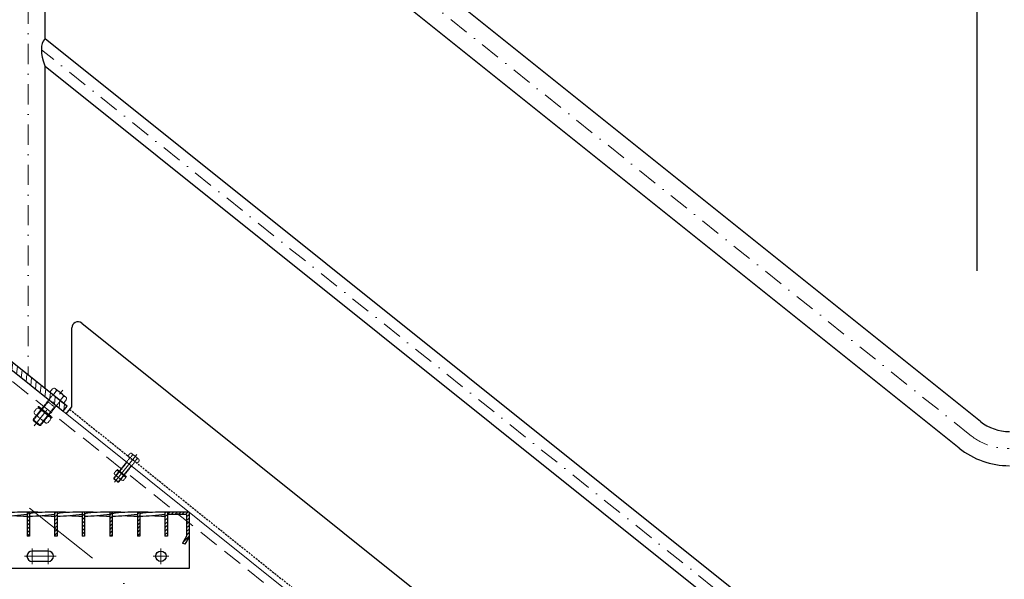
# Model space of a CAD drawing. Header units: millimetres. Extents: x -6179 to 18141, y -8419 to 8561.
# Tile 552 of 579: x 169 to 1393, y 4584 to 5279. Entities that reach past the tile are written whole.
import ezdxf

# ---------------------------------------------------------------- set-up
doc = ezdxf.new("R2010")
doc.units = ezdxf.units.MM
for name, pattern in [('DASHDOT', [1, 0.5, -0.25, 0, -0.25]), ('HIDDEN', [0.375, 0.25, -0.125]), ('STRICHPUNKT', [25.4, 12.7, -6.35, 0, -6.35])]:
    doc.linetypes.add(name, pattern=pattern)
for name, color, linetype, lineweight in [('Bemaßung', 7, 'Continuous', 9), ('Dübel', 7, 'Continuous', 9), ('Geländer', 7, 'Continuous', 25), ('Mutter M12', 7, 'Continuous', 9), ('Schraffur Stahl', 7, 'Continuous', 5), ('Schrauben M12', 7, 'Continuous', 9), ('Stufen&Podest', 7, 'Continuous', 9), ('Tragegurt', 7, 'Continuous', 20)]:
    doc.layers.add(name, color=color, linetype=linetype, lineweight=lineweight)
doc.layers.add('POL_Bema', color=7, linetype='Continuous')
doc.dimstyles.new('DIN', dxfattribs={"dimtxt": 2.5, "dimasz": 2.5, "dimexe": 1.25, "dimexo": 0.625, "dimtad": 1, "dimtih": 1, "dimdec": 4, "dimdsep": 46, "dimlunit": 6, "dimtxsty": 'Standard', "dimcen": 2.5, "dimadec": 0, "dimazin": 0, "dimtfac": 1, "dimtdec": 4, "dimtmove": 0, "dimatfit": 3, "dimfxl": 0, "dimtvp": 1, "dimtolj": 1, "dimtzin": 0, "dimarcsym": 0})

# ---------------------------------------------------------------- blocks, each defined once
blk = doc.blocks.new('_Oblique')
at = {"layer": 'POL_Bema', "color": 0, "lineweight": -2}
blk.add_line((-0.5, -0.5), (0.5, 0.5), dxfattribs=at)
blk = doc.blocks.new('*D47')
at = {"layer": 'Bemaßung', "color": 0, "lineweight": -2}
for p, q in [((1359.4, 4967.2), (1359.4, 5978.7)), ((2929.4, 4967.2), (2929.4, 5978.7)), ((2929.4, 5928.7), (1359.4, 5928.7))]:
    blk.add_line(p, q, dxfattribs=at)
at = {"layer": 'DEFPOINTS', "color": 0}
for p in [(1359.4, 5928.7), (1359.4, 3667.2), (2929.4, 3667.2)]:
    blk.add_point(p, dxfattribs=at)
at = {"layer": 'Bemaßung', "color": 0, "lineweight": -2, "xscale": 50, "yscale": 50, "zscale": 50, "rotation": 180}
blk.add_blockref('_Oblique', (1359.4, 5928.7), dxfattribs=at)
at = {"layer": 'Bemaßung', "color": 0, "lineweight": -2, "xscale": 50, "yscale": 50, "zscale": 50}
blk.add_blockref('_Oblique', (2929.4, 5928.7), dxfattribs=at)
at = {"layer": 'Bemaßung', "color": 0, "insert": (2144.4, 6028.7), "char_height": 100, "attachment_point": 5}
blk.add_mtext('\\A1;157', dxfattribs=at)
blk = doc.blocks.new('*D50')
at = {"layer": 'Bemaßung', "color": 0, "lineweight": -2}
for p, q in [((-2120.6, 7967.2), (-2120.6, 8195)), ((1359.4, 5628.4), (1359.4, 8195)), ((-2120.6, 8145), (1359.4, 8145))]:
    blk.add_line(p, q, dxfattribs=at)
at = {"layer": 'DEFPOINTS', "color": 0}
for p in [(1359.4, 8145), (-2120.6, 6667.2), (1359.4, 4328.4)]:
    blk.add_point(p, dxfattribs=at)
at = {"layer": 'Bemaßung', "color": 0, "lineweight": -2, "xscale": 50, "yscale": 50, "zscale": 50, "rotation": 180}
blk.add_blockref('_Oblique', (-2120.6, 8145), dxfattribs=at)
at = {"layer": 'Bemaßung', "color": 0, "lineweight": -2, "xscale": 50, "yscale": 50, "zscale": 50}
blk.add_blockref('_Oblique', (1359.4, 8145), dxfattribs=at)
at = {"layer": 'Bemaßung', "color": 0, "char_height": 100, "attachment_point": 5}
for s, insert in [('\\A1;X  (MAX. 18 STEPS) ', (-380.6, 8245)), ('\\A1;(MAX. 18 TRITTSTUFEN)', (-380.6, 8045))]:
    blk.add_mtext(s, dxfattribs=dict(at, insert=insert))

msp = doc.modelspace()

# ---------------------------------------------------------------- hatches: boundary and pattern name
at = {"layer": 'Geländer', "lineweight": 9}
h = msp.add_hatch(dxfattribs=at)
h.set_pattern_fill('ANSI31', color=256, scale=2, angle=218.65980825, style=0)
h.set_pattern_definition([(263.659808, (-129067.117, -11493.649), (6.3111617, -0.7012402), [])])
h.paths.add_polyline_path([(214.67579, 4809.21578), (227.79439, 4798.7209), (222.79682, 4792.47395), (209.67823, 4802.96883)])
h.paths.add_polyline_path([(179.38052, 4837.452), (214.67579, 4809.21578), (209.67823, 4802.96883), (174.38296, 4831.20505)])
h.paths.add_polyline_path([(148.01673, 4861.00628, -0.4142135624), (149.7034, 4861.19369), (152.64701, 4858.8388), (179.38052, 4837.452), (174.38296, 4831.20505), (143.7688, 4855.69637)])
h.paths.add_polyline_path([(138.6463, 4868.50262, 0.4142135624), (138.45889, 4870.1893), (144.08525, 4865.68821), (139.08769, 4859.44126), (134.39838, 4863.19271)])
h.paths.add_polyline_path([(144.08525, 4865.68821), (149.7034, 4861.19369, 0.4142135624), (148.01673, 4861.00628), (143.7688, 4855.69637), (139.08769, 4859.44126)])
h.paths.add_polyline_path([(130.96665, 4876.18309), (138.45889, 4870.1893, -0.4142135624), (138.6463, 4868.50262), (134.39838, 4863.19271), (125.96909, 4869.93614)])
at = {"layer": 'Schraffur Stahl'}
h = msp.add_hatch(dxfattribs=at)
h.set_pattern_fill('ANSI31', color=256, angle=180, style=0)
h.set_pattern_definition([(225, (-14934908.0048, 2496963.7864), (2.2450640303, -2.2450640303), [])])
h.paths.add_polyline_path([(180.98052, 4667.207), (180.98052, 4637.207), (177.98052, 4637.207), (177.98052, 4667.207)], flags=0)
h = msp.add_hatch(dxfattribs=at)
h.set_pattern_fill('ANSI31', color=256, angle=180, style=0)
h.set_pattern_definition([(225, (-14934942.3048, 2496963.7864), (2.2450640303, -2.2450640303), [])])
h.paths.add_polyline_path([(215.28052, 4667.207), (215.28052, 4637.207), (212.28052, 4637.207), (212.28052, 4667.207)], flags=0)
h = msp.add_hatch(dxfattribs=at)
h.set_pattern_fill('ANSI31', color=256, angle=180, style=0)
h.set_pattern_definition([(225, (-14934976.6048, 2496963.7864), (2.2450640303, -2.2450640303), [])])
h.paths.add_polyline_path([(249.58052, 4667.207), (249.58052, 4637.207), (246.58052, 4637.207), (246.58052, 4667.207)], flags=0)
h = msp.add_hatch(dxfattribs=at)
h.set_pattern_fill('ANSI31', color=256, angle=180, style=0)
h.set_pattern_definition([(225, (-14935010.9048, 2496963.7864), (2.2450640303, -2.2450640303), [])])
h.paths.add_polyline_path([(283.88052, 4667.207), (283.88052, 4637.207), (280.88052, 4637.207), (280.88052, 4667.207)], flags=0)
h = msp.add_hatch(dxfattribs=at)
h.set_pattern_fill('ANSI31', color=256, angle=180, style=0)
h.set_pattern_definition([(225, (-14935045.2048, 2496963.7864), (2.2450640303, -2.2450640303), [])])
h.paths.add_polyline_path([(318.18052, 4667.207), (318.18052, 4637.207), (315.18052, 4637.207), (315.18052, 4667.207)], flags=0)
h = msp.add_hatch(dxfattribs=at)
h.set_pattern_fill('ANSI31', color=256, angle=180, style=0)
h.set_pattern_definition([(225, (-14935079.5048, 2496963.7864), (2.2450640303, -2.2450640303), [])])
h.paths.add_polyline_path([(352.48052, 4667.207), (352.48052, 4637.207), (349.48052, 4637.207), (349.48052, 4667.207)], flags=0)
h = msp.add_hatch(dxfattribs=at)
h.set_pattern_fill('ANSI31', color=256, angle=180, style=0)
h.set_pattern_definition([(225, (-14935106.4048, 2496963.7864), (2.2450640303, -2.2450640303), [])])
h.paths.add_polyline_path([(379.38052, 4667.207), (379.38052, 4636.40315), (374.07112, 4627.207), (371.47304, 4628.707), (376.38052, 4637.207), (376.38052, 4664.207), (352.48052, 4664.207), (352.48052, 4667.207)], flags=0)

# ---------------------------------------------------------------- linework, layer by layer
at = {"layer": 'Dübel', "linetype": 'DASHDOT', "lineweight": 9, "ltscale": 50}
for p, q in [((1350.35954, 4763.27454), (-2356.47162, 7728.73946)), ((179.38052, 5700.05775), (179.38052, 4837.452)), ((1462.95586, 4228.31998), (195.80194, 5242.04311)), ((186.87041, 4774.45065), (222.40222, 4818.86541))]:
    msp.add_line(p, q, dxfattribs=at)
at = {"layer": 'Dübel', "linetype": 'DASHDOT', "lineweight": 9, "ltscale": 200}
msp.add_line((-2162.71321, 6547.207), (1587.28679, 3547.207), dxfattribs=at)
at = {"layer": 'Dübel', "linetype": 'DASHDOT', "lineweight": 9, "ltscale": 50}
msp.add_arc((1399.33996, 4824.107), 78.1, 231.34019175, 270, dxfattribs=at)
at = {"layer": 'Geländer'}
for p, q in [((1363.60307, 4779.82896), (-2343.22808, 7745.29388)), ((1337.116, 4746.72012), (200.58052, 5655.94851)), ((200.58052, 5255.44466), (200.58052, 5655.94851)), ((1458.18052, 4249.36466), (200.58052, 5255.44466)), ((1458.18052, 4214.91585), (200.58052, 5220.99585)), ((200.58052, 4820.492), (200.58052, 5220.99585)), ((245.88638, 4902.06479), (1419.68212, 3963.0282)), ((233.70117, 4798.10048), (233.70117, 4896.20828)), ((227.79439, 4798.7209), (130.96665, 4876.18309)), ((125.96909, 4869.93614), (222.79682, 4792.47395)), ((222.79682, 4792.47395), (227.79439, 4798.7209)), ((226.70117, 4789.35048), (233.70117, 4798.10048))]:
    msp.add_line(p, q, dxfattribs=at)
at = {"layer": 'Geländer', "linetype": 'HIDDEN', "ltscale": 10}
msp.add_line((231.07403, 4794.81656), (1426.43761, 3838.5257), dxfattribs=at)
at = {"layer": 'Geländer'}
msp.add_lwpolyline([(200.58052, 5255.44466), (200.17382, 5255.18311), (199.20506, 5254.23739), (198.00824, 5252.45757), (196.88469, 5249.78912), (196.09109, 5246.2698), (195.80518, 5242.09037), (196.09109, 5237.35379), (196.88469, 5232.56472), (198.00824, 5228.09858), (199.20506, 5224.40385), (200.17382, 5221.90812), (200.58052, 5220.99585)], dxfattribs=at)
for centre, radius, start, end in [((241.20117, 4896.20828), 7.5, 51.34019175, 180), ((1399.58551, 4824.807), 57.6, 231.34019175, 270), ((1399.58551, 4824.807), 100, 231.34019175, 270)]:
    msp.add_arc(centre, radius, start, end, dxfattribs=at)
at = {"layer": 'Mutter M12', "linetype": 'HIDDEN'}
for p, q in [((189.68397, 4795.52761), (187.1857, 4792.40479)), ((187.57614, 4788.89088), (187.95473, 4788.58801)), ((187.57614, 4788.89088), (200.80352, 4778.30897)), ((193.9669, 4792.10127), (191.46863, 4788.97844)), ((193.19788, 4795.91805), (193.57646, 4795.61518)), ((193.19788, 4795.91805), (206.42526, 4785.33615)), ((202.53276, 4785.24858), (200.0345, 4782.12575)), ((200.80352, 4778.30897), (200.42493, 4778.61184)), ((204.31743, 4778.69941), (206.81569, 4781.82224)), ((206.42526, 4785.33615), (206.04667, 4785.63901)), ((288.49392, 4718.21998), (286.82841, 4716.1381)), ((291.3492, 4715.93575), (289.68369, 4713.85387)), ((290.83652, 4718.48027), (291.08891, 4718.27836)), ((290.83652, 4718.48027), (299.65478, 4711.42567)), ((287.0887, 4713.79549), (287.34109, 4713.59358)), ((287.0887, 4713.79549), (295.90695, 4706.74089)), ((297.05978, 4711.36729), (295.39427, 4709.28541)), ((295.90695, 4706.74089), (295.65456, 4706.9428)), ((298.24956, 4707.00118), (299.91506, 4709.08307)), ((299.65478, 4711.42567), (299.40238, 4711.62758))]:
    msp.add_line(p, q, dxfattribs=at)
for centre, radius, start, end in [((189.13788, 4790.84305), 2.5, 141.34019175, 231.34019175), ((189.51646, 4790.54018), 2.5, 231.34019175, 321.34019175), ((191.63614, 4793.96588), 2.5, 51.34019175, 141.34019175), ((193.42081, 4787.4167), 2.5, 141.34019175, 231.34019175), ((192.01473, 4793.66301), 2.5, 321.34019175, 51.34019175), ((195.91907, 4790.53953), 2.5, 51.34019175, 141.34019175), ((200.58059, 4786.81032), 2.5, 321.34019175, 51.34019175), ((198.08232, 4783.68749), 2.5, 231.34019175, 321.34019175), ((201.98667, 4780.56401), 2.5, 141.34019175, 231.34019175), ((202.36526, 4780.26114), 2.5, 231.34019175, 321.34019175), ((204.48493, 4783.68684), 2.5, 51.34019175, 141.34019175), ((204.86352, 4783.38397), 2.5, 321.34019175, 51.34019175), ((288.12986, 4715.09694), 1.66667, 141.34019171, 231.34019171), ((289.79536, 4717.17883), 1.66667, 51.34019171, 141.34019171), ((290.04776, 4716.97691), 1.66667, 321.34019171, 51.34019171), ((292.65065, 4714.8946), 1.66667, 51.34019171, 141.34019171), ((288.38225, 4714.89503), 1.66667, 231.34019171, 321.34019171), ((290.98514, 4712.81271), 1.66667, 141.34019171, 231.34019171), ((294.09282, 4710.32657), 1.66667, 231.34019171, 321.34019171), ((296.69572, 4708.24425), 1.66667, 141.34019171, 231.34019171), ((296.94811, 4708.04234), 1.66667, 231.34019171, 321.34019171), ((295.75833, 4712.40845), 1.66667, 321.34019171, 51.34019171), ((298.36123, 4710.32614), 1.66667, 51.34019171, 141.34019171), ((298.61362, 4710.12422), 1.66667, 321.34019171, 51.34019171)]:
    msp.add_arc(centre, radius, start, end, dxfattribs=at)
at = {"layer": 'Schrauben M12'}
for p, q in [((209.54985, 4820.35997), (206.11403, 4816.06519)), ((209.05763, 4813.71031), (206.11403, 4816.06519)), ((209.05763, 4813.71031), (223.24575, 4802.35981)), ((213.83278, 4816.93362), (210.39696, 4812.63885)), ((213.06376, 4820.7504), (213.44235, 4820.44753)), ((226.29114, 4810.1685), (213.06376, 4820.7504)), ((217.34669, 4817.32406), (222.00821, 4813.59484)), ((222.39864, 4810.08094), (218.96282, 4805.78616)), ((226.68157, 4806.65459), (223.24575, 4802.35981)), ((226.29114, 4810.1685), (225.91255, 4810.47137))]:
    msp.add_line(p, q, dxfattribs=at)
at = {"layer": 'Schrauben M12', "linetype": 'HIDDEN'}
for p, q in [((209.24504, 4812.02363), (185.43621, 4782.26259)), ((218.61547, 4804.52729), (194.80664, 4774.76625)), ((212.8058, 4797.26521), (203.43538, 4804.76155)), ((185.59238, 4780.85702), (185.43621, 4782.26259)), ((193.40107, 4774.61007), (185.59238, 4780.85702)), ((194.80663, 4774.76625), (193.40107, 4774.61007)), ((305.74089, 4739.7787), (303.45034, 4736.91552)), ((308.0835, 4740.03899), (308.33589, 4739.83708)), ((316.90175, 4732.98439), (308.0835, 4740.03899)), ((305.53768, 4734.22114), (285.66208, 4709.37663)), ((311.78463, 4729.22358), (291.90903, 4704.37907)), ((307.91153, 4724.38219), (301.66457, 4729.37975)), ((305.41275, 4735.34559), (303.45034, 4736.91552)), ((305.41275, 4735.34559), (314.87149, 4727.7786)), ((308.59618, 4737.49447), (306.30563, 4734.63129)), ((310.93878, 4737.75476), (314.04646, 4735.26862)), ((314.30675, 4732.92601), (312.0162, 4730.06283)), ((317.16204, 4730.64178), (314.87149, 4727.7786)), ((316.90175, 4732.98439), (316.64936, 4733.1863)), ((285.76619, 4708.43959), (285.66208, 4709.37663)), ((290.97199, 4704.27496), (285.76619, 4708.43959)), ((291.90903, 4704.37907), (290.97199, 4704.27496))]:
    msp.add_line(p, q, dxfattribs=at)
at = {"layer": 'Schrauben M12', "linetype": 'HIDDEN', "lineweight": 9}
for p, q in [((204.21625, 4804.13685), (185.59238, 4780.85702)), ((204.21625, 4804.13685), (204.06007, 4805.54242)), ((191.70388, 4797.85204), (192.32858, 4798.63291)), ((208.64003, 4784.30313), (191.70388, 4797.85204)), ((191.70388, 4797.85204), (191.88355, 4796.96951)), ((207.73959, 4784.28468), (191.88355, 4796.96951)), ((209.26473, 4785.084), (192.32858, 4798.63291)), ((212.02494, 4797.8899), (193.40107, 4774.61007)), ((212.02494, 4797.8899), (213.4305, 4798.04608)), ((194.80663, 4774.76625), (185.43621, 4782.26259)), ((208.64003, 4784.30313), (207.73959, 4784.28468)), ((208.64003, 4784.30313), (209.26473, 4785.084)), ((302.18515, 4728.96329), (285.76619, 4708.43959)), ((302.18515, 4728.96329), (302.08104, 4729.90033)), ((289.84053, 4719.7696), (290.25699, 4720.29018)), ((301.13129, 4710.73699), (289.84053, 4719.7696)), ((289.84053, 4719.7696), (289.9603, 4719.18125)), ((300.53099, 4710.7247), (289.9603, 4719.18125)), ((301.54775, 4711.25757), (290.25699, 4720.29018)), ((307.39095, 4724.79866), (290.97199, 4704.27496)), ((307.39095, 4724.79866), (308.32799, 4724.90277)), ((291.90903, 4704.37907), (285.66208, 4709.37663)), ((301.13129, 4710.73699), (300.53099, 4710.7247)), ((301.13129, 4710.73699), (301.54775, 4711.25757))]:
    msp.add_line(p, q, dxfattribs=at)
at = {"layer": 'Schrauben M12', "linetype": 'STRICHPUNKT', "lineweight": 9, "ltscale": 10}
msp.add_line((286.75383, 4704.3382), (314.30913, 4738.78233), dxfattribs=at)
at = {"layer": 'Schrauben M12', "linetype": 'HIDDEN'}
for centre, radius, start, end in [((208.308, 4812.77326), 1.2, 321.34019175, 51.34019175), ((219.55251, 4803.77765), 1.2, 51.34019175, 141.34019175), ((307.04234, 4738.73754), 1.66667, 51.34019171, 141.34019171), ((307.29473, 4738.53563), 1.66667, 321.34019171, 51.34019171), ((304.91299, 4734.7209), 0.8, 321.34019171, 51.34019171), ((309.89762, 4736.45331), 1.66667, 51.34019171, 141.34019171), ((312.40933, 4728.72382), 0.8, 51.34019171, 141.34019171), ((313.0053, 4733.96717), 1.66667, 321.34019171, 51.34019171), ((315.6082, 4731.88485), 1.66667, 51.34019171, 141.34019171), ((315.86059, 4731.68294), 1.66667, 321.34019171, 51.34019171)]:
    msp.add_arc(centre, radius, start, end, dxfattribs=at)
at = {"layer": 'Schrauben M12'}
for centre, start, end in [((211.50202, 4818.79823), 51.34019175, 141.34019175), ((211.88061, 4818.49536), 321.34019175, 51.34019175), ((215.78495, 4815.37189), 51.34019175, 141.34019175), ((220.44647, 4811.64267), 321.34019175, 51.34019175), ((224.35082, 4808.5192), 51.34019175, 141.34019175), ((224.7294, 4808.21633), 321.34019175, 51.34019175)]:
    msp.add_arc(centre, 2.5, start, end, dxfattribs=at)
at = {"layer": 'Stufen&Podest', "lineweight": 30}
for p, q in [((177.98052, 4667.207), (177.98052, 4637.207)), ((180.98052, 4667.207), (177.98052, 4667.207)), ((180.98052, 4667.207), (180.98052, 4637.207)), ((212.28052, 4667.207), (212.28052, 4637.207)), ((215.28052, 4667.207), (212.28052, 4667.207)), ((215.28052, 4667.207), (215.28052, 4637.207)), ((246.58052, 4667.207), (246.58052, 4637.207)), ((249.58052, 4667.207), (246.58052, 4667.207)), ((249.58052, 4667.207), (249.58052, 4637.207)), ((280.88052, 4667.207), (280.88052, 4637.207)), ((283.88052, 4667.207), (280.88052, 4667.207)), ((283.88052, 4667.207), (283.88052, 4637.207)), ((315.18052, 4667.207), (315.18052, 4637.207)), ((318.18052, 4667.207), (315.18052, 4667.207)), ((318.18052, 4667.207), (318.18052, 4637.207)), ((349.48052, 4667.207), (349.48052, 4637.207)), ((352.48052, 4667.207), (349.48052, 4667.207)), ((352.48052, 4667.207), (352.48052, 4637.207)), ((379.38052, 4667.207), (352.48052, 4667.207)), ((379.38052, 4667.207), (379.38052, 4597.207)), ((376.38052, 4664.207), (352.48052, 4664.207)), ((376.38052, 4664.207), (376.38052, 4637.207)), ((180.98052, 4637.207), (177.98052, 4637.207)), ((215.28052, 4637.207), (212.28052, 4637.207)), ((249.58052, 4637.207), (246.58052, 4637.207)), ((283.88052, 4637.207), (280.88052, 4637.207)), ((318.18052, 4637.207), (315.18052, 4637.207)), ((352.48052, 4637.207), (349.48052, 4637.207)), ((376.38052, 4637.207), (371.47304, 4628.707)), ((374.07112, 4627.207), (371.47304, 4628.707)), ((379.38052, 4636.40315), (374.07112, 4627.207)), ((204.38052, 4618.707), (184.38052, 4618.707)), ((204.38052, 4605.707), (184.38052, 4605.707)), ((379.38052, 4597.207), (139.38052, 4597.207))]:
    msp.add_line(p, q, dxfattribs=at)
at = {"layer": 'Stufen&Podest'}
msp.add_line((379.38052, 4667.207), (379.38052, 4612.207), dxfattribs=at)
msp.add_line((379.38052, 4667.207), (379.38052, 4612.207), dxfattribs=at)
at = {"layer": 'Stufen&Podest', "linetype": 'STRICHPUNKT', "lineweight": 9, "ltscale": 10}
for p, q in [((184.38052, 4602.49091), (184.38052, 4621.92309)), ((204.38052, 4602.49091), (204.38052, 4621.92309)), ((344.38052, 4602.49091), (344.38052, 4621.92309)), ((174.66443, 4612.207), (194.09661, 4612.207)), ((194.66443, 4612.207), (214.09661, 4612.207)), ((334.66443, 4612.207), (354.09661, 4612.207))]:
    msp.add_line(p, q, dxfattribs=at)
at = {"layer": 'Stufen&Podest', "lineweight": 30}
msp.add_circle((344.38052, 4612.207), 6.5, dxfattribs=at)
for centre, radius, start, end in [((175.67952, 4462.22874), 204.99118, 89.35684827, 98.13260629), ((209.97952, 4462.22874), 204.99118, 89.35684827, 98.13260629), ((180.28152, 4462.21701), 204.99118, 85.86862891, 89.80462661), ((244.27952, 4462.22874), 204.99118, 89.35684827, 98.1326063), ((214.58152, 4462.21701), 204.99118, 85.86862885, 89.80462654), ((278.57952, 4462.22874), 204.99118, 89.35684827, 98.13260629), ((248.88152, 4462.21701), 204.99118, 85.86862888, 89.80462659), ((312.87952, 4462.22874), 204.99118, 89.35684827, 98.13260629), ((283.18152, 4462.21701), 204.99118, 85.868629, 89.80462683), ((347.17952, 4462.22874), 204.99118, 89.35684827, 98.13260629), ((317.48152, 4462.21701), 204.99118, 85.86862901, 89.80462684), ((145.98152, 4867.17354), 204.99118, 270.19537315, 278.98056321), ((175.67952, 4867.18526), 204.99118, 265.86862909, 270.64315173), ((180.28152, 4867.17354), 204.99118, 270.19537315, 278.98056321), ((209.97952, 4867.18526), 204.99118, 265.86862909, 270.64315173), ((214.58152, 4867.17354), 204.99118, 270.19537315, 278.98056321), ((244.27952, 4867.18526), 204.99118, 265.86862907, 270.64315173), ((248.88152, 4867.17354), 204.99118, 270.19537316, 278.98056321), ((278.57952, 4867.18526), 204.99118, 265.86862913, 270.64315173), ((283.18152, 4867.17354), 204.99118, 270.19537316, 278.98056321), ((312.87952, 4867.18526), 204.99118, 265.8686291, 270.64315173), ((317.48152, 4867.17354), 204.99118, 270.19537309, 278.98056321), ((347.17952, 4867.18526), 204.99118, 265.86862902, 270.64315173), ((184.38052, 4612.207), 6.5, 90, 270), ((204.38052, 4612.207), 6.5, 270, 90)]:
    msp.add_arc(centre, radius, start, end, dxfattribs=at)
at = {"layer": 'Tragegurt'}
msp.add_line((-2120.61948, 6667.207), (1629.38052, 3667.207), dxfattribs=at)
at = {"layer": 'Tragegurt', "linetype": 'HIDDEN', "ltscale": 100}
msp.add_line((-2124.2676, 6656.807), (1625.7324, 3656.807), dxfattribs=at)

# ---------------------------------------------------------------- dimensions: what is measured, and where the dimension line sits
at = {"layer": 'Bemaßung'}
for base, p1, p2, text, picture, middle in [((1359.38052, 8144.97825), (-2120.61948, 6667.207), (1359.38052, 4328.38075), 'X  (MAX. 18 STEPS) \\X (MAX. 18 TRITTSTUFEN)', '*D50', (-380.61948, 8144.97825)), ((1359.38052, 5928.69125), (2929.38052, 3667.207), (1359.38052, 3667.207), '157', '*D47', (2144.38052, 6028.69125))]:
    dim = msp.add_linear_dim(base=base, p1=p1, p2=p2, text=text, dimstyle='DIN', override={"dimscale": 100, "dimtxt": 1, "dimasz": 0.5, "dimexe": 0.5, "dimexo": 13, "dimgap": 0.5, "dimtih": 0, "dimdec": 2, "dimblk1": 'Oblique', "dimblk2": 'Oblique', "dimsah": 1, "dimtmove": 2}, dxfattribs=at)
    dim.commit()
    dim.dimension.update_dxf_attribs({"geometry": picture, "text_midpoint": middle})

doc.saveas('drawing.dxf')
